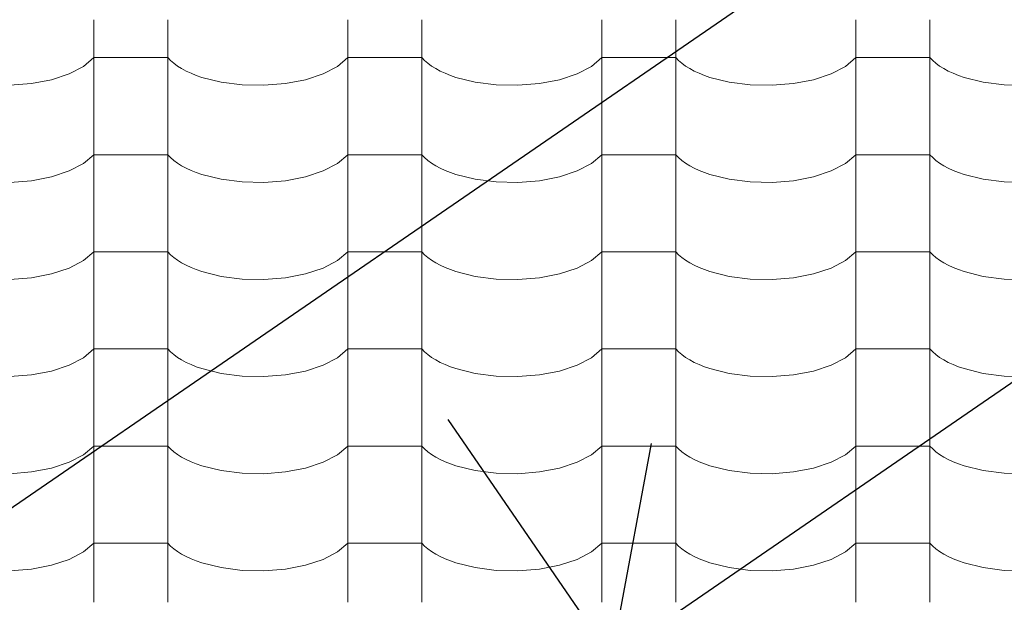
# Model space of a CAD drawing. Header units: millimetres. Extents: x -36478 to 31050, y -14815 to 11827.
# Tile 529 of 656: x -6715 to -6075, y 9923 to 10302. Entities that reach past the tile are written whole.
import ezdxf

# ---------------------------------------------------------------- set-up
doc = ezdxf.new("R2010")
doc.units = ezdxf.units.MM
doc.header["$MEASUREMENT"] = 0
doc.linetypes.add('Wipeout_Contour', pattern=[1000, 0, -1000])
doc.layers.add('Nové_Kóty - SP', color=7, linetype='Continuous')
doc.layers.add('Nové_Výplně - Povrchové', color=7, linetype='Continuous')
doc.styles.add('GENEROVANÝ_STYL_2', font='txt')
doc.dimstyles.new('GENEROVANÝ_STYL__1', dxfattribs={"dimtxt": 125, "dimasz": 190, "dimexe": 0.18, "dimexo": 300, "dimgap": 0, "dimtad": 1, "dimdec": 0, "dimzin": 0, "dimdsep": 46, "dimtxsty": 'GENEROVANÝ_STYL_2', "dimblk": 'ARROWHEAD_6', "dimblk1": 'ARROWHEAD_6', "dimblk2": 'ARROWHEAD_6', "dimcen": 0.09, "dimclrd": 1, "dimclre": 1, "dimclrt": 1, "dimazin": 0, "dimtfac": 1, "dimtdec": 4, "dimtmove": 0, "dimatfit": 3, "dimfxl": 1, "dimtolj": 1, "dimtzin": 0, "dimarcsym": 0})
doc.dimstyles.new('GENEROVANÝ_STYL__2', dxfattribs={"dimtxt": 125, "dimasz": 190, "dimexe": 0.18, "dimexo": 300, "dimgap": 0, "dimtad": 1, "dimdec": 0, "dimzin": 0, "dimdsep": 46, "dimtxsty": 'GENEROVANÝ_STYL_2', "dimblk": 'ARROWHEAD_6', "dimblk1": 'ARROWHEAD_6', "dimblk2": 'ARROWHEAD_6', "dimcen": 0.09, "dimclrd": 1, "dimclre": 1, "dimclrt": 1, "dimazin": 0, "dimtfac": 1, "dimtdec": 4, "dimtmove": 2, "dimatfit": 3, "dimfxl": 1, "dimtolj": 1, "dimtzin": 0, "dimarcsym": 0})

# ---------------------------------------------------------------- blocks, each defined once
blk = doc.blocks.new('*X13')
at = {"layer": 'Nové_Výplně - Povrchové', "color": 21, "linetype": 'Continuous', "lineweight": 20, "true_color": 0xffaaaa}
for p, q in [((-6666.72, 10301.96), (-6666.72, 10239.09)), ((-6618.69, 10301.96), (-6618.69, 10239.09)), ((-6501.72, 10301.96), (-6501.72, 10239.09)), ((-6453.69, 10301.96), (-6453.69, 10239.09)), ((-6336.72, 10301.96), (-6336.72, 10239.09)), ((-6288.69, 10301.96), (-6288.69, 10239.09)), ((-6171.72, 10301.96), (-6171.72, 10239.09)), ((-6123.69, 10301.96), (-6123.69, 10239.09)), ((-6673.39, 10271.74), (-6666.72, 10277.43)), ((-6642.71, 10277.43), (-6666.72, 10277.43)), ((-6618.69, 10277.43), (-6642.71, 10277.43)), ((-6618.69, 10277.43), (-6616.86, 10275.54)), ((-6508.39, 10271.74), (-6501.72, 10277.43)), ((-6477.71, 10277.43), (-6501.72, 10277.43)), ((-6453.69, 10277.43), (-6477.71, 10277.43)), ((-6453.69, 10277.43), (-6451.86, 10275.54)), ((-6343.39, 10271.74), (-6336.72, 10277.43)), ((-6312.71, 10277.43), (-6336.72, 10277.43)), ((-6288.69, 10277.43), (-6312.71, 10277.43)), ((-6288.69, 10277.43), (-6286.86, 10275.54)), ((-6178.39, 10271.74), (-6171.72, 10277.43)), ((-6147.71, 10277.43), (-6171.72, 10277.43)), ((-6123.69, 10277.43), (-6147.71, 10277.43)), ((-6123.69, 10277.43), (-6121.86, 10275.54)), ((-6682.7, 10266.88), (-6673.39, 10271.74)), ((-6616.86, 10275.54), (-6614.74, 10273.71)), ((-6614.74, 10273.71), (-6612.34, 10271.95)), ((-6612.34, 10271.95), (-6609.65, 10270.28)), ((-6609.65, 10270.28), (-6606.71, 10268.7)), ((-6517.7, 10266.88), (-6508.39, 10271.74)), ((-6451.86, 10275.54), (-6449.74, 10273.71)), ((-6449.74, 10273.71), (-6447.34, 10271.95)), ((-6447.34, 10271.95), (-6444.65, 10270.28)), ((-6444.65, 10270.28), (-6441.71, 10268.7)), ((-6352.7, 10266.88), (-6343.39, 10271.74)), ((-6286.86, 10275.54), (-6284.74, 10273.71)), ((-6284.74, 10273.71), (-6282.34, 10271.95)), ((-6282.34, 10271.95), (-6279.65, 10270.28)), ((-6279.65, 10270.28), (-6276.71, 10268.7)), ((-6187.7, 10266.88), (-6178.39, 10271.74)), ((-6121.86, 10275.54), (-6119.74, 10273.71)), ((-6119.74, 10273.71), (-6117.34, 10271.95)), ((-6117.34, 10271.95), (-6114.65, 10270.28)), ((-6114.65, 10270.28), (-6111.71, 10268.7)), ((-6694.18, 10263.08), (-6682.7, 10266.88)), ((-6606.71, 10268.7), (-6603.53, 10267.22)), ((-6603.53, 10267.22), (-6600.12, 10265.86)), ((-6600.12, 10265.86), (-6596.5, 10264.6)), ((-6596.5, 10264.6), (-6584.05, 10261.5)), ((-6529.18, 10263.08), (-6517.7, 10266.88)), ((-6441.71, 10268.7), (-6438.53, 10267.22)), ((-6438.53, 10267.22), (-6435.12, 10265.86)), ((-6435.12, 10265.86), (-6431.5, 10264.6)), ((-6431.5, 10264.6), (-6419.05, 10261.5)), ((-6364.18, 10263.08), (-6352.7, 10266.88)), ((-6276.71, 10268.7), (-6273.53, 10267.22)), ((-6273.53, 10267.22), (-6270.12, 10265.86)), ((-6270.12, 10265.86), (-6266.5, 10264.6)), ((-6266.5, 10264.6), (-6254.05, 10261.5)), ((-6199.18, 10263.08), (-6187.7, 10266.88)), ((-6111.71, 10268.7), (-6108.53, 10267.22)), ((-6108.53, 10267.22), (-6105.12, 10265.86)), ((-6105.12, 10265.86), (-6101.5, 10264.6)), ((-6101.5, 10264.6), (-6089.05, 10261.5)), ((-6721.21, 10259.42), (-6707.24, 10260.56)), ((-6707.24, 10260.56), (-6694.18, 10263.08)), ((-6584.05, 10261.5), (-6570.39, 10259.74)), ((-6570.39, 10259.74), (-6556.21, 10259.42)), ((-6556.21, 10259.42), (-6542.24, 10260.56)), ((-6542.24, 10260.56), (-6529.18, 10263.08)), ((-6419.05, 10261.5), (-6405.39, 10259.74)), ((-6405.39, 10259.74), (-6391.21, 10259.42)), ((-6391.21, 10259.42), (-6377.24, 10260.56)), ((-6377.24, 10260.56), (-6364.18, 10263.08)), ((-6254.05, 10261.5), (-6240.39, 10259.74)), ((-6240.39, 10259.74), (-6226.21, 10259.42)), ((-6226.21, 10259.42), (-6212.24, 10260.56)), ((-6212.24, 10260.56), (-6199.18, 10263.08)), ((-6089.05, 10261.5), (-6075.39, 10259.74)), ((-6075.39, 10259.74), (-6061.21, 10259.42)), ((-6666.72, 10238.86), (-6666.72, 10175.98)), ((-6618.69, 10238.86), (-6618.69, 10175.98)), ((-6501.72, 10238.86), (-6501.72, 10175.98)), ((-6453.69, 10238.86), (-6453.69, 10175.98)), ((-6336.72, 10238.86), (-6336.72, 10175.98)), ((-6288.69, 10238.86), (-6288.69, 10175.98)), ((-6171.72, 10238.86), (-6171.72, 10175.98)), ((-6123.69, 10238.86), (-6123.69, 10175.98)), ((-6673.39, 10208.64), (-6666.72, 10214.33)), ((-6642.71, 10214.33), (-6666.72, 10214.33)), ((-6618.69, 10214.33), (-6642.71, 10214.33)), ((-6618.69, 10214.33), (-6616.86, 10212.43)), ((-6616.86, 10212.43), (-6614.74, 10210.6)), ((-6508.39, 10208.64), (-6501.72, 10214.33)), ((-6477.71, 10214.33), (-6501.72, 10214.33)), ((-6453.69, 10214.33), (-6477.71, 10214.33)), ((-6453.69, 10214.33), (-6451.86, 10212.43)), ((-6451.86, 10212.43), (-6449.74, 10210.6)), ((-6343.39, 10208.64), (-6336.72, 10214.33)), ((-6312.71, 10214.33), (-6336.72, 10214.33)), ((-6288.69, 10214.33), (-6312.71, 10214.33)), ((-6288.69, 10214.33), (-6286.86, 10212.43)), ((-6286.86, 10212.43), (-6284.74, 10210.6)), ((-6178.39, 10208.64), (-6171.72, 10214.33)), ((-6147.71, 10214.33), (-6171.72, 10214.33)), ((-6123.69, 10214.33), (-6147.71, 10214.33)), ((-6123.69, 10214.33), (-6121.86, 10212.43)), ((-6121.86, 10212.43), (-6119.74, 10210.6)), ((-6682.7, 10203.77), (-6673.39, 10208.64)), ((-6614.74, 10210.6), (-6612.34, 10208.85)), ((-6612.34, 10208.85), (-6609.65, 10207.18)), ((-6609.65, 10207.18), (-6606.71, 10205.6)), ((-6517.7, 10203.77), (-6508.39, 10208.64)), ((-6449.74, 10210.6), (-6447.34, 10208.85)), ((-6447.34, 10208.85), (-6444.65, 10207.18)), ((-6444.65, 10207.18), (-6441.71, 10205.6)), ((-6352.7, 10203.77), (-6343.39, 10208.64)), ((-6284.74, 10210.6), (-6282.34, 10208.85)), ((-6282.34, 10208.85), (-6279.65, 10207.18)), ((-6279.65, 10207.18), (-6276.71, 10205.6)), ((-6187.7, 10203.77), (-6178.39, 10208.64)), ((-6119.74, 10210.6), (-6117.34, 10208.85)), ((-6117.34, 10208.85), (-6114.65, 10207.18)), ((-6114.65, 10207.18), (-6111.71, 10205.6)), ((-6707.24, 10197.45), (-6694.18, 10199.98)), ((-6694.18, 10199.98), (-6682.7, 10203.77)), ((-6606.71, 10205.6), (-6603.53, 10204.12)), ((-6603.53, 10204.12), (-6600.12, 10202.75)), ((-6600.12, 10202.75), (-6596.5, 10201.5)), ((-6596.5, 10201.5), (-6584.05, 10198.39)), ((-6542.24, 10197.45), (-6529.18, 10199.98)), ((-6529.18, 10199.98), (-6517.7, 10203.77)), ((-6441.71, 10205.6), (-6438.53, 10204.12)), ((-6438.53, 10204.12), (-6435.12, 10202.75)), ((-6435.12, 10202.75), (-6431.5, 10201.5)), ((-6431.5, 10201.5), (-6419.05, 10198.39)), ((-6377.24, 10197.45), (-6364.18, 10199.98)), ((-6364.18, 10199.98), (-6352.7, 10203.77)), ((-6276.71, 10205.6), (-6273.53, 10204.12)), ((-6273.53, 10204.12), (-6270.12, 10202.75)), ((-6270.12, 10202.75), (-6266.5, 10201.5)), ((-6266.5, 10201.5), (-6254.05, 10198.39)), ((-6212.24, 10197.45), (-6199.18, 10199.98)), ((-6199.18, 10199.98), (-6187.7, 10203.77)), ((-6111.71, 10205.6), (-6108.53, 10204.12)), ((-6108.53, 10204.12), (-6105.12, 10202.75)), ((-6105.12, 10202.75), (-6101.5, 10201.5)), ((-6101.5, 10201.5), (-6089.05, 10198.39)), ((-6721.21, 10196.32), (-6707.24, 10197.45)), ((-6584.05, 10198.39), (-6570.39, 10196.64)), ((-6570.39, 10196.64), (-6556.21, 10196.32)), ((-6556.21, 10196.32), (-6542.24, 10197.45)), ((-6419.05, 10198.39), (-6405.39, 10196.64)), ((-6405.39, 10196.64), (-6391.21, 10196.32)), ((-6391.21, 10196.32), (-6377.24, 10197.45)), ((-6254.05, 10198.39), (-6240.39, 10196.64)), ((-6240.39, 10196.64), (-6226.21, 10196.32)), ((-6226.21, 10196.32), (-6212.24, 10197.45)), ((-6089.05, 10198.39), (-6075.39, 10196.64)), ((-6075.39, 10196.64), (-6061.21, 10196.32)), ((-6666.72, 10175.75), (-6666.72, 10112.88)), ((-6618.69, 10175.75), (-6618.69, 10112.88)), ((-6501.72, 10175.75), (-6501.72, 10112.88)), ((-6453.69, 10175.75), (-6453.69, 10112.88)), ((-6336.72, 10175.75), (-6336.72, 10112.88)), ((-6288.69, 10175.75), (-6288.69, 10112.88)), ((-6171.72, 10175.75), (-6171.72, 10112.88)), ((-6123.69, 10175.75), (-6123.69, 10112.88)), ((-6673.39, 10145.53), (-6666.72, 10151.22)), ((-6642.71, 10151.22), (-6666.72, 10151.22)), ((-6618.69, 10151.22), (-6642.71, 10151.22)), ((-6618.69, 10151.22), (-6616.86, 10149.33)), ((-6616.86, 10149.33), (-6614.74, 10147.5)), ((-6508.39, 10145.53), (-6501.72, 10151.22)), ((-6477.71, 10151.22), (-6501.72, 10151.22)), ((-6453.69, 10151.22), (-6477.71, 10151.22)), ((-6453.69, 10151.22), (-6451.86, 10149.33)), ((-6451.86, 10149.33), (-6449.74, 10147.5)), ((-6343.39, 10145.53), (-6336.72, 10151.22)), ((-6312.71, 10151.22), (-6336.72, 10151.22)), ((-6288.69, 10151.22), (-6312.71, 10151.22)), ((-6288.69, 10151.22), (-6286.86, 10149.33)), ((-6286.86, 10149.33), (-6284.74, 10147.5)), ((-6178.39, 10145.53), (-6171.72, 10151.22)), ((-6147.71, 10151.22), (-6171.72, 10151.22)), ((-6123.69, 10151.22), (-6147.71, 10151.22)), ((-6123.69, 10151.22), (-6121.86, 10149.33)), ((-6121.86, 10149.33), (-6119.74, 10147.5)), ((-6682.7, 10140.67), (-6673.39, 10145.53)), ((-6614.74, 10147.5), (-6612.34, 10145.74)), ((-6612.34, 10145.74), (-6609.65, 10144.07)), ((-6609.65, 10144.07), (-6606.71, 10142.49)), ((-6606.71, 10142.49), (-6603.53, 10141.02)), ((-6517.7, 10140.67), (-6508.39, 10145.53)), ((-6449.74, 10147.5), (-6447.34, 10145.74)), ((-6447.34, 10145.74), (-6444.65, 10144.07)), ((-6444.65, 10144.07), (-6441.71, 10142.49)), ((-6441.71, 10142.49), (-6438.53, 10141.02)), ((-6352.7, 10140.67), (-6343.39, 10145.53)), ((-6284.74, 10147.5), (-6282.34, 10145.74)), ((-6282.34, 10145.74), (-6279.65, 10144.07)), ((-6279.65, 10144.07), (-6276.71, 10142.49)), ((-6276.71, 10142.49), (-6273.53, 10141.02)), ((-6187.7, 10140.67), (-6178.39, 10145.53)), ((-6119.74, 10147.5), (-6117.34, 10145.74)), ((-6117.34, 10145.74), (-6114.65, 10144.07)), ((-6114.65, 10144.07), (-6111.71, 10142.49)), ((-6111.71, 10142.49), (-6108.53, 10141.02)), ((-6707.24, 10134.35), (-6694.18, 10136.88)), ((-6694.18, 10136.88), (-6682.7, 10140.67)), ((-6603.53, 10141.02), (-6600.12, 10139.65)), ((-6600.12, 10139.65), (-6596.5, 10138.39)), ((-6596.5, 10138.39), (-6584.05, 10135.29)), ((-6542.24, 10134.35), (-6529.18, 10136.88)), ((-6529.18, 10136.88), (-6517.7, 10140.67)), ((-6438.53, 10141.02), (-6435.12, 10139.65)), ((-6435.12, 10139.65), (-6431.5, 10138.39)), ((-6431.5, 10138.39), (-6419.05, 10135.29)), ((-6377.24, 10134.35), (-6364.18, 10136.88)), ((-6364.18, 10136.88), (-6352.7, 10140.67)), ((-6273.53, 10141.02), (-6270.12, 10139.65)), ((-6270.12, 10139.65), (-6266.5, 10138.39)), ((-6266.5, 10138.39), (-6254.05, 10135.29)), ((-6212.24, 10134.35), (-6199.18, 10136.88)), ((-6199.18, 10136.88), (-6187.7, 10140.67)), ((-6108.53, 10141.02), (-6105.12, 10139.65)), ((-6105.12, 10139.65), (-6101.5, 10138.39)), ((-6101.5, 10138.39), (-6089.05, 10135.29)), ((-6721.21, 10133.21), (-6707.24, 10134.35)), ((-6584.05, 10135.29), (-6570.39, 10133.53)), ((-6570.39, 10133.53), (-6556.21, 10133.21)), ((-6556.21, 10133.21), (-6542.24, 10134.35)), ((-6419.05, 10135.29), (-6405.39, 10133.53)), ((-6405.39, 10133.53), (-6391.21, 10133.21)), ((-6391.21, 10133.21), (-6377.24, 10134.35)), ((-6254.05, 10135.29), (-6240.39, 10133.53)), ((-6240.39, 10133.53), (-6226.21, 10133.21)), ((-6226.21, 10133.21), (-6212.24, 10134.35)), ((-6089.05, 10135.29), (-6075.39, 10133.53)), ((-6075.39, 10133.53), (-6061.21, 10133.21)), ((-6666.72, 10112.65), (-6666.72, 10049.77)), ((-6618.69, 10112.65), (-6618.69, 10049.77)), ((-6501.72, 10112.65), (-6501.72, 10049.77)), ((-6453.69, 10112.65), (-6453.69, 10049.77)), ((-6336.72, 10112.65), (-6336.72, 10049.77)), ((-6288.69, 10112.65), (-6288.69, 10049.77)), ((-6171.72, 10112.65), (-6171.72, 10049.77)), ((-6123.69, 10112.65), (-6123.69, 10049.77)), ((-6673.39, 10082.43), (-6666.72, 10088.12)), ((-6642.71, 10088.12), (-6666.72, 10088.12)), ((-6618.69, 10088.12), (-6642.71, 10088.12)), ((-6618.69, 10088.12), (-6616.86, 10086.22)), ((-6616.86, 10086.22), (-6614.74, 10084.39)), ((-6614.74, 10084.39), (-6612.34, 10082.64)), ((-6508.39, 10082.43), (-6501.72, 10088.12)), ((-6477.71, 10088.12), (-6501.72, 10088.12)), ((-6453.69, 10088.12), (-6477.71, 10088.12)), ((-6453.69, 10088.12), (-6451.86, 10086.22)), ((-6451.86, 10086.22), (-6449.74, 10084.39)), ((-6449.74, 10084.39), (-6447.34, 10082.64)), ((-6343.39, 10082.43), (-6336.72, 10088.12)), ((-6312.71, 10088.12), (-6336.72, 10088.12)), ((-6288.69, 10088.12), (-6312.71, 10088.12)), ((-6288.69, 10088.12), (-6286.86, 10086.22)), ((-6286.86, 10086.22), (-6284.74, 10084.39)), ((-6284.74, 10084.39), (-6282.34, 10082.64)), ((-6178.39, 10082.43), (-6171.72, 10088.12)), ((-6147.71, 10088.12), (-6171.72, 10088.12)), ((-6123.69, 10088.12), (-6147.71, 10088.12)), ((-6123.69, 10088.12), (-6121.86, 10086.22)), ((-6121.86, 10086.22), (-6119.74, 10084.39)), ((-6119.74, 10084.39), (-6117.34, 10082.64)), ((-6682.7, 10077.56), (-6673.39, 10082.43)), ((-6612.34, 10082.64), (-6609.65, 10080.97)), ((-6609.65, 10080.97), (-6606.71, 10079.39)), ((-6606.71, 10079.39), (-6603.53, 10077.91)), ((-6517.7, 10077.56), (-6508.39, 10082.43)), ((-6447.34, 10082.64), (-6444.65, 10080.97)), ((-6444.65, 10080.97), (-6441.71, 10079.39)), ((-6441.71, 10079.39), (-6438.53, 10077.91)), ((-6352.7, 10077.56), (-6343.39, 10082.43)), ((-6282.34, 10082.64), (-6279.65, 10080.97)), ((-6279.65, 10080.97), (-6276.71, 10079.39)), ((-6276.71, 10079.39), (-6273.53, 10077.91)), ((-6187.7, 10077.56), (-6178.39, 10082.43)), ((-6117.34, 10082.64), (-6114.65, 10080.97)), ((-6114.65, 10080.97), (-6111.71, 10079.39)), ((-6111.71, 10079.39), (-6108.53, 10077.91)), ((-6707.24, 10071.24), (-6694.18, 10073.77)), ((-6694.18, 10073.77), (-6682.7, 10077.56)), ((-6603.53, 10077.91), (-6600.12, 10076.54)), ((-6600.12, 10076.54), (-6596.5, 10075.29)), ((-6596.5, 10075.29), (-6584.05, 10072.19)), ((-6584.05, 10072.19), (-6570.39, 10070.43)), ((-6542.24, 10071.24), (-6529.18, 10073.77)), ((-6529.18, 10073.77), (-6517.7, 10077.56)), ((-6438.53, 10077.91), (-6435.12, 10076.54)), ((-6435.12, 10076.54), (-6431.5, 10075.29)), ((-6431.5, 10075.29), (-6419.05, 10072.19)), ((-6419.05, 10072.19), (-6405.39, 10070.43)), ((-6377.24, 10071.24), (-6364.18, 10073.77)), ((-6364.18, 10073.77), (-6352.7, 10077.56)), ((-6273.53, 10077.91), (-6270.12, 10076.54)), ((-6270.12, 10076.54), (-6266.5, 10075.29)), ((-6266.5, 10075.29), (-6254.05, 10072.19)), ((-6254.05, 10072.19), (-6240.39, 10070.43)), ((-6212.24, 10071.24), (-6199.18, 10073.77)), ((-6199.18, 10073.77), (-6187.7, 10077.56)), ((-6108.53, 10077.91), (-6105.12, 10076.54)), ((-6105.12, 10076.54), (-6101.5, 10075.29)), ((-6101.5, 10075.29), (-6089.05, 10072.19)), ((-6089.05, 10072.19), (-6075.39, 10070.43)), ((-6721.21, 10070.11), (-6707.24, 10071.24)), ((-6570.39, 10070.43), (-6556.21, 10070.11)), ((-6556.21, 10070.11), (-6542.24, 10071.24)), ((-6405.39, 10070.43), (-6391.21, 10070.11)), ((-6391.21, 10070.11), (-6377.24, 10071.24)), ((-6240.39, 10070.43), (-6226.21, 10070.11)), ((-6226.21, 10070.11), (-6212.24, 10071.24)), ((-6075.39, 10070.43), (-6061.21, 10070.11)), ((-6666.72, 10049.55), (-6666.72, 9986.67)), ((-6618.69, 10049.55), (-6618.69, 9986.67)), ((-6501.72, 10049.55), (-6501.72, 9986.67)), ((-6453.69, 10049.55), (-6453.69, 9986.67)), ((-6336.72, 10049.55), (-6336.72, 9986.67)), ((-6288.69, 10049.55), (-6288.69, 9986.67)), ((-6171.72, 10049.55), (-6171.72, 9986.67)), ((-6123.69, 10049.55), (-6123.69, 9986.67)), ((-6673.39, 10019.32), (-6666.72, 10025.01)), ((-6642.71, 10025.01), (-6666.72, 10025.01)), ((-6618.69, 10025.01), (-6642.71, 10025.01)), ((-6618.69, 10025.01), (-6616.86, 10023.12)), ((-6616.86, 10023.12), (-6614.74, 10021.29)), ((-6614.74, 10021.29), (-6612.34, 10019.53)), ((-6508.39, 10019.32), (-6501.72, 10025.01)), ((-6477.71, 10025.01), (-6501.72, 10025.01)), ((-6453.69, 10025.01), (-6477.71, 10025.01)), ((-6453.69, 10025.01), (-6451.86, 10023.12)), ((-6451.86, 10023.12), (-6449.74, 10021.29)), ((-6449.74, 10021.29), (-6447.34, 10019.53)), ((-6343.39, 10019.32), (-6336.72, 10025.01)), ((-6312.71, 10025.01), (-6336.72, 10025.01)), ((-6288.69, 10025.01), (-6312.71, 10025.01)), ((-6288.69, 10025.01), (-6286.86, 10023.12)), ((-6286.86, 10023.12), (-6284.74, 10021.29)), ((-6284.74, 10021.29), (-6282.34, 10019.53)), ((-6178.39, 10019.32), (-6171.72, 10025.01)), ((-6147.71, 10025.01), (-6171.72, 10025.01)), ((-6123.69, 10025.01), (-6147.71, 10025.01)), ((-6123.69, 10025.01), (-6121.86, 10023.12)), ((-6121.86, 10023.12), (-6119.74, 10021.29)), ((-6119.74, 10021.29), (-6117.34, 10019.53)), ((-6694.18, 10010.67), (-6682.7, 10014.46)), ((-6682.7, 10014.46), (-6673.39, 10019.32)), ((-6612.34, 10019.53), (-6609.65, 10017.86)), ((-6609.65, 10017.86), (-6606.71, 10016.28)), ((-6606.71, 10016.28), (-6603.53, 10014.81)), ((-6603.53, 10014.81), (-6600.12, 10013.44)), ((-6529.18, 10010.67), (-6517.7, 10014.46)), ((-6517.7, 10014.46), (-6508.39, 10019.32)), ((-6447.34, 10019.53), (-6444.65, 10017.86)), ((-6444.65, 10017.86), (-6441.71, 10016.28)), ((-6441.71, 10016.28), (-6438.53, 10014.81)), ((-6438.53, 10014.81), (-6435.12, 10013.44)), ((-6364.18, 10010.67), (-6352.7, 10014.46)), ((-6352.7, 10014.46), (-6343.39, 10019.32)), ((-6282.34, 10019.53), (-6279.65, 10017.86)), ((-6279.65, 10017.86), (-6276.71, 10016.28)), ((-6276.71, 10016.28), (-6273.53, 10014.81)), ((-6273.53, 10014.81), (-6270.12, 10013.44)), ((-6199.18, 10010.67), (-6187.7, 10014.46)), ((-6187.7, 10014.46), (-6178.39, 10019.32)), ((-6117.34, 10019.53), (-6114.65, 10017.86)), ((-6114.65, 10017.86), (-6111.71, 10016.28)), ((-6111.71, 10016.28), (-6108.53, 10014.81)), ((-6108.53, 10014.81), (-6105.12, 10013.44)), ((-6721.21, 10007.01), (-6707.24, 10008.14)), ((-6707.24, 10008.14), (-6694.18, 10010.67)), ((-6600.12, 10013.44), (-6596.5, 10012.18)), ((-6596.5, 10012.18), (-6584.05, 10009.08)), ((-6584.05, 10009.08), (-6570.39, 10007.32)), ((-6556.21, 10007.01), (-6542.24, 10008.14)), ((-6542.24, 10008.14), (-6529.18, 10010.67)), ((-6435.12, 10013.44), (-6431.5, 10012.18)), ((-6431.5, 10012.18), (-6419.05, 10009.08)), ((-6419.05, 10009.08), (-6405.39, 10007.32)), ((-6391.21, 10007.01), (-6377.24, 10008.14)), ((-6377.24, 10008.14), (-6364.18, 10010.67)), ((-6270.12, 10013.44), (-6266.5, 10012.18)), ((-6266.5, 10012.18), (-6254.05, 10009.08)), ((-6254.05, 10009.08), (-6240.39, 10007.32)), ((-6226.21, 10007.01), (-6212.24, 10008.14)), ((-6212.24, 10008.14), (-6199.18, 10010.67)), ((-6105.12, 10013.44), (-6101.5, 10012.18)), ((-6101.5, 10012.18), (-6089.05, 10009.08)), ((-6089.05, 10009.08), (-6075.39, 10007.32)), ((-6570.39, 10007.32), (-6556.21, 10007.01)), ((-6405.39, 10007.32), (-6391.21, 10007.01)), ((-6240.39, 10007.32), (-6226.21, 10007.01)), ((-6075.39, 10007.32), (-6061.21, 10007.01)), ((-6666.72, 9986.44), (-6666.72, 9923.56)), ((-6618.69, 9986.44), (-6618.69, 9923.56)), ((-6501.72, 9986.44), (-6501.72, 9923.56)), ((-6453.69, 9986.44), (-6453.69, 9923.56)), ((-6336.72, 9986.44), (-6336.72, 9923.56)), ((-6288.69, 9986.44), (-6288.69, 9923.56)), ((-6171.72, 9986.44), (-6171.72, 9923.56)), ((-6123.69, 9986.44), (-6123.69, 9923.56)), ((-6673.39, 9956.22), (-6666.72, 9961.91)), ((-6642.71, 9961.91), (-6666.72, 9961.91)), ((-6618.69, 9961.91), (-6642.71, 9961.91)), ((-6618.69, 9961.91), (-6616.86, 9960.01)), ((-6616.86, 9960.01), (-6614.74, 9958.19)), ((-6614.74, 9958.19), (-6612.34, 9956.43)), ((-6612.34, 9956.43), (-6609.65, 9954.76)), ((-6508.39, 9956.22), (-6501.72, 9961.91)), ((-6477.71, 9961.91), (-6501.72, 9961.91)), ((-6453.69, 9961.91), (-6477.71, 9961.91)), ((-6453.69, 9961.91), (-6451.86, 9960.01)), ((-6451.86, 9960.01), (-6449.74, 9958.19)), ((-6449.74, 9958.19), (-6447.34, 9956.43)), ((-6447.34, 9956.43), (-6444.65, 9954.76)), ((-6343.39, 9956.22), (-6336.72, 9961.91)), ((-6312.71, 9961.91), (-6336.72, 9961.91)), ((-6288.69, 9961.91), (-6312.71, 9961.91)), ((-6288.69, 9961.91), (-6286.86, 9960.01)), ((-6286.86, 9960.01), (-6284.74, 9958.19)), ((-6284.74, 9958.19), (-6282.34, 9956.43)), ((-6282.34, 9956.43), (-6279.65, 9954.76)), ((-6178.39, 9956.22), (-6171.72, 9961.91)), ((-6147.71, 9961.91), (-6171.72, 9961.91)), ((-6123.69, 9961.91), (-6147.71, 9961.91)), ((-6123.69, 9961.91), (-6121.86, 9960.01)), ((-6121.86, 9960.01), (-6119.74, 9958.19)), ((-6119.74, 9958.19), (-6117.34, 9956.43)), ((-6117.34, 9956.43), (-6114.65, 9954.76)), ((-6694.18, 9947.56), (-6682.7, 9951.35)), ((-6682.7, 9951.35), (-6673.39, 9956.22)), ((-6609.65, 9954.76), (-6606.71, 9953.18)), ((-6606.71, 9953.18), (-6603.53, 9951.7)), ((-6603.53, 9951.7), (-6600.12, 9950.33)), ((-6600.12, 9950.33), (-6596.5, 9949.08)), ((-6529.18, 9947.56), (-6517.7, 9951.35)), ((-6517.7, 9951.35), (-6508.39, 9956.22)), ((-6444.65, 9954.76), (-6441.71, 9953.18)), ((-6441.71, 9953.18), (-6438.53, 9951.7)), ((-6438.53, 9951.7), (-6435.12, 9950.33)), ((-6435.12, 9950.33), (-6431.5, 9949.08)), ((-6364.18, 9947.56), (-6352.7, 9951.35)), ((-6352.7, 9951.35), (-6343.39, 9956.22)), ((-6279.65, 9954.76), (-6276.71, 9953.18)), ((-6276.71, 9953.18), (-6273.53, 9951.7)), ((-6273.53, 9951.7), (-6270.12, 9950.33)), ((-6270.12, 9950.33), (-6266.5, 9949.08)), ((-6199.18, 9947.56), (-6187.7, 9951.35)), ((-6187.7, 9951.35), (-6178.39, 9956.22)), ((-6114.65, 9954.76), (-6111.71, 9953.18)), ((-6111.71, 9953.18), (-6108.53, 9951.7)), ((-6108.53, 9951.7), (-6105.12, 9950.33)), ((-6105.12, 9950.33), (-6101.5, 9949.08)), ((-6721.21, 9943.9), (-6707.24, 9945.03)), ((-6707.24, 9945.03), (-6694.18, 9947.56)), ((-6596.5, 9949.08), (-6584.05, 9945.98)), ((-6584.05, 9945.98), (-6570.39, 9944.22)), ((-6570.39, 9944.22), (-6556.21, 9943.9)), ((-6556.21, 9943.9), (-6542.24, 9945.03)), ((-6542.24, 9945.03), (-6529.18, 9947.56)), ((-6431.5, 9949.08), (-6419.05, 9945.98)), ((-6419.05, 9945.98), (-6405.39, 9944.22)), ((-6405.39, 9944.22), (-6391.21, 9943.9)), ((-6391.21, 9943.9), (-6377.24, 9945.03)), ((-6377.24, 9945.03), (-6364.18, 9947.56)), ((-6266.5, 9949.08), (-6254.05, 9945.98)), ((-6254.05, 9945.98), (-6240.39, 9944.22)), ((-6240.39, 9944.22), (-6226.21, 9943.9)), ((-6226.21, 9943.9), (-6212.24, 9945.03)), ((-6212.24, 9945.03), (-6199.18, 9947.56)), ((-6101.5, 9949.08), (-6089.05, 9945.98)), ((-6089.05, 9945.98), (-6075.39, 9944.22)), ((-6075.39, 9944.22), (-6061.21, 9943.9))]:
    blk.add_line(p, q, dxfattribs=at)
blk = doc.blocks.new('výplň_6_1', base_point=(0, 0))
at = {"layer": 'Nové_Výplně - Povrchové', "color": 21, "linetype": 'Continuous', "lineweight": 20, "true_color": 0xffaaaa}
blk.add_blockref('*X13', (0, 0), dxfattribs=at)
blk = doc.blocks.new('*D6316')
at = {"layer": 'Nové_Kóty - SP', "color": 1, "linetype": 'Continuous', "lineweight": 25}
for p, q in [((-6330.41, 9887.65), (-4580.7, 11090.34)), ((-6160.47, 9640.43), (-6436.62, 10042.17)), ((-6304.64, 10026.71), (-6356.17, 9748.6)), ((-9579.03, 7654.66), (-6330.41, 9887.65)), ((-9553.27, 7793.71), (-9604.79, 7515.6))]:
    blk.add_line(p, q, dxfattribs=at)
at = {"layer": 'Nové_Kóty - SP', "color": 1, "lineweight": 25, "insert": (-8145, 8670.7), "char_height": 125, "attachment_point": 7, "rotation": 34.50335, "style": 'GENEROVANÝ_STYL_2'}
blk.add_mtext('\\A1;{\\pql;\\fArial|b0|i0|c0|p38;3\xa0942}', dxfattribs=at)
blk = doc.blocks.new('ARROWHEAD_6')
at = {"color": 0, "linetype": 'Continuous', "lineweight": 0}
for p, q in [((-0.5, -0.5), (0.5, 0.5)), ((0, 0), (-1, 0))]:
    blk.add_line(p, q, dxfattribs=at)
blk = doc.blocks.new('*D6317')
at = {"layer": 'Nové_Kóty - SP', "color": 1, "linetype": 'Continuous', "lineweight": 25}
for p, q in [((-4490.19, 11273.9), (-4541.72, 10995.79)), ((-4606.47, 10951.29), (-4554.94, 11229.4)), ((-6330.41, 9887.65), (-4580.7, 11090.34)), ((-6304.64, 10026.71), (-6356.17, 9748.6))]:
    blk.add_line(p, q, dxfattribs=at)
at = {"layer": 'Nové_Kóty - SP', "color": 1, "lineweight": 25, "char_height": 125, "attachment_point": 7, "rotation": 34.50335, "style": 'GENEROVANÝ_STYL_2'}
for s, insert in [('\\A1;{\\pql;\\fArial|b0|i0|c0|p38;80}', (-4833.62, 10946.83)), ('\\A1;{\\pql;\\fArial|b0|i0|c0|p38;2\xa0123}', (-5724.01, 10334.81))]:
    blk.add_mtext(s, dxfattribs=dict(at, insert=insert))
blk = doc.blocks.new('*D6318')
at = {"layer": 'Nové_Kóty - SP', "color": 1, "linetype": 'Continuous', "lineweight": 25}
for p, q in [((-4346.02, 10887.62), (-4622.17, 11289.36)), ((-4490.19, 11273.9), (-4541.72, 10995.79)), ((-4410.77, 10843.11), (-4686.91, 11244.86)), ((-4606.47, 10951.29), (-4554.94, 11229.4)), ((-4515.96, 11134.85), (-4392.34, 11219.82)), ((-4580.7, 11090.34), (-4515.96, 11134.85)), ((-6330.41, 9887.65), (-4580.7, 11090.34))]:
    blk.add_line(p, q, dxfattribs=at)
blk = doc.blocks.new('*D6326')
at = {"layer": 'Nové_Kóty - SP', "color": 1, "linetype": 'Continuous', "lineweight": 25}
for p, q in [((-4581.24, 11091.13), (-4857.39, 11492.87)), ((-4776.94, 11199.3), (-4725.42, 11477.41)), ((-4751.18, 11338.35), (-4627.57, 11423.32)), ((-10278.77, 7538.87), (-4751.18, 11338.35)), ((-10108.84, 7291.64), (-10384.98, 7693.38)), ((-10253.01, 7677.92), (-10304.54, 7399.81)), ((-10402.39, 7453.9), (-10278.77, 7538.87))]:
    blk.add_line(p, q, dxfattribs=at)
at = {"layer": 'Nové_Kóty - SP', "color": 1, "lineweight": 25, "insert": (-8042.9, 9106.07), "char_height": 125, "attachment_point": 7, "rotation": 34.50335, "style": 'GENEROVANÝ_STYL_2'}
blk.add_mtext('\\A1;{\\pql;\\fArial|b0|i0|c0|p38;6\xa0707- KROKEV}', dxfattribs=at)
blk = doc.blocks.new('*D6327')
at = {"layer": 'Nové_Kóty - SP', "color": 1, "linetype": 'Continuous', "lineweight": 25}
for p, q in [((-10443.65, 7778.73), (-4851.3, 11622.72)), ((-10273.71, 7531.5), (-10549.86, 7933.25)), ((-10294.79, 7517.01), (-10570.94, 7918.75)), ((-10417.88, 7917.78), (-10469.41, 7639.67)), ((-10490.49, 7625.18), (-10438.97, 7903.29)), ((-10464.73, 7764.24), (-10443.65, 7778.73)), ((-10588.34, 7679.27), (-10464.73, 7764.24))]:
    blk.add_line(p, q, dxfattribs=at)
at = {"layer": 'Nové_Kóty - SP', "color": 1, "lineweight": 25, "insert": (-10717.64, 7620.73), "char_height": 125, "attachment_point": 7, "rotation": 34.50335, "style": 'GENEROVANÝ_STYL_2'}
blk.add_mtext('\\A1;{\\pql;\\fArial|b0|i0|c0|p38;25}', dxfattribs=at)
blk = doc.blocks.new('*D6328')
at = {"layer": 'Nové_Kóty - SP', "color": 1, "linetype": 'Continuous', "lineweight": 25}
for p, q in [((-4681.37, 11375.49), (-4957.51, 11777.24)), ((-4877.07, 11483.67), (-4825.54, 11761.78)), ((-4851.3, 11622.72), (-4727.69, 11707.69)), ((-10443.65, 7778.73), (-4851.3, 11622.72)), ((-10417.88, 7917.78), (-10469.41, 7639.67)), ((-10490.49, 7625.18), (-10438.97, 7903.29))]:
    blk.add_line(p, q, dxfattribs=at)
at = {"layer": 'Nové_Kóty - SP', "color": 1, "lineweight": 25, "insert": (-7480.19, 9877.1), "char_height": 125, "attachment_point": 7, "rotation": 34.50335, "style": 'GENEROVANÝ_STYL_2'}
blk.add_mtext('\\A1;{\\pql;\\fArial|b0|i0|c0|p38;+ 6 787}', dxfattribs=at)
blk = doc.blocks.new('*D6444')
at = {"layer": 'Nové_Kóty - SP', "color": 1, "linetype": 'Continuous', "lineweight": 25}
for p, q in [((-6306.06, 9554), (-6707.32, 9277.16)), ((-6552.99, 9383.64), (-6638.17, 9507.1)), ((-6413.89, 9358.12), (-6692.09, 9409.16)), ((-6323.55, 9051.08), (-6552.99, 9383.64)), ((-6076.62, 9221.44), (-6477.88, 8944.6)), ((-6462.65, 9076.6), (-6184.45, 9025.55)), ((-6238.37, 8927.61), (-6323.55, 9051.08))]:
    blk.add_line(p, q, dxfattribs=at)
at = {"layer": 'Nové_Kóty - SP', "color": 1, "lineweight": 25, "insert": (-6481.26, 9323.59), "char_height": 125, "attachment_point": 7, "rotation": 304.60295, "style": 'GENEROVANÝ_STYL_2'}
blk.add_mtext('\\A1;{\\pql;\\fArial|b0|i0|c0|p38;404}', dxfattribs=at)

msp = doc.modelspace()

# ---------------------------------------------------------------- block references
at = {"layer": 'Nové_Výplně - Povrchové', "color": 21, "linetype": 'Continuous', "lineweight": 20, "true_color": 0xffaaaa}
msp.add_blockref('výplň_6_1', (0, 0), dxfattribs=at)

# ---------------------------------------------------------------- dimensions: what is measured, and where the dimension line sits
at = {"layer": 'Nové_Kóty - SP', "color": 1, "linetype": 'Continuous', "lineweight": 25}
for base, p1, p2, text, dimstyle, picture, middle in [((-4851.3, 11622.72), (-9826.86, 6881.41), (-4515.96, 11134.85), '+ 6 787', 'GENEROVANÝ_STYL__2', '*D6328', (-7268.85, 10098.2)), ((-10443.65, 7778.73), (-9842.86, 6859.52), (-9826.86, 6881.41), '25', 'GENEROVANÝ_STYL__1', '*D6327', (-10674.52, 7726.21)), ((-4751.18, 11338.35), (-9826.86, 6881.41), (-4362.54, 10772.95), '<MeasuredValue>- KROKEV', 'GENEROVANÝ_STYL__1', '*D6326', (-7174.22, 9779.01)), ((-4515.96, 11134.85), (-4362.54, 10772.95), (-4354.76, 10900.33), '80', 'GENEROVANÝ_STYL__1', '*D6318', (-4790.49, 11052.32))]:
    dim = msp.add_linear_dim(base=base, p1=p1, p2=p2, angle=34.50335, text=text, dimstyle=dimstyle, dxfattribs=at)
    dim.commit()
    dim.dimension.update_dxf_attribs({"geometry": picture, "text_midpoint": middle, "dimtype": 160, "text_rotation": 34.50335})
for base, p1, p2, picture, middle in [((-4580.7, 11090.34), (-6039.22, 9464.03), (-4362.54, 10772.95), '*D6317', (-5582.47, 10507.94)), ((-6330.41, 9887.65), (-9271.51, 7207.26), (-6039.22, 9464.03), '*D6316', (-8003.47, 8843.83))]:
    dim = msp.add_linear_dim(base=base, p1=p1, p2=p2, angle=34.50335, dimstyle='GENEROVANÝ_STYL__1', dxfattribs=at)
    dim.commit()
    dim.dimension.update_dxf_attribs({"geometry": picture, "text_midpoint": middle, "dimtype": 160, "text_rotation": 34.50335})

# ---------------------------------------------------------------- next in the draw order: wipeouts: each hides what was drawn before it
at = {"color": 254, "linetype": 'Wipeout_Contour', "lineweight": 0, "ltscale": 112694.769436}
msp.add_wipeout([(-6347.34, 9248.18), (-6252.15, 9310), (-6075.32, 9310), (-5886.73, 9441.57), (-5886.73, 9490), (-5817.32, 9490), (-4299.18, 10549.2), (-4330.03, 10576.98), (-4330.03, 10699.12), (-5157.67, 10121.68)], dxfattribs=at).dxf.layer = 'Nové_Výplně - Povrchové'

# ---------------------------------------------------------------- next in the draw order: wipeouts: each hides what was drawn before it
at = {"color": 254, "linetype": 'Wipeout_Contour', "lineweight": 0, "ltscale": 90388.565979}
msp.add_wipeout([(-6708.42, 9154.43), (-6577.54, 9239.42), (-6233.07, 9239.42), (-6039.22, 9373.17), (-6039.22, 9464.03), (-5907.52, 9464.03), (-4362.54, 10529.98), (-4362.54, 10772.95)], dxfattribs=at).dxf.layer = 'Nové_Výplně - Povrchové'

# ---------------------------------------------------------------- next in the draw order: dimensions: what is measured, and where the dimension line sits
at = {"layer": 'Nové_Kóty - SP', "color": 1, "linetype": 'Continuous', "lineweight": 25}
dim = msp.add_linear_dim(base=(-6552.99, 9383.64), p1=(-4474.12, 10327.06), p2=(-4639.64, 10703.72), angle=124.60295, dimstyle='GENEROVANÝ_STYL__2', dxfattribs=at)
dim.commit()
dim.dimension.update_dxf_attribs({"geometry": '*D6444', "text_midpoint": (-6348.64, 9241.43), "dimtype": 160, "text_rotation": 304.60295})

doc.saveas('drawing.dxf')
